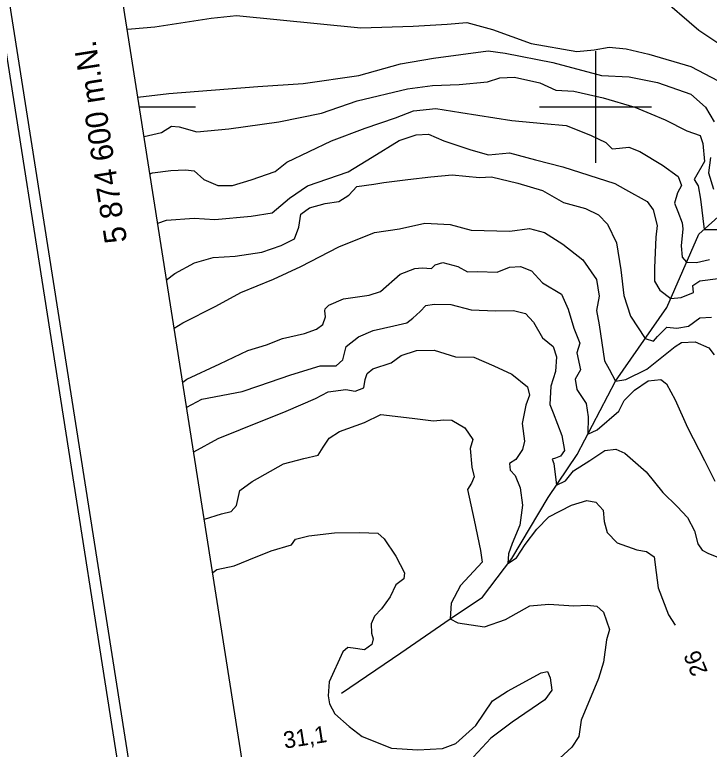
# Model space of a CAD drawing. Extents: x 643342 to 646936, y 5873857 to 5876103.
# Drawn here: x 643496.2 to 643620.3, y 5874485.2 to 5874616.5 of the extents above; entities that cross this region are included whole.
import ezdxf

# ---------------------------------------------------------------- set-up
doc = ezdxf.new("R2010")
doc.units = 0
for name, color, linetype in [('Niveau 1', 7, 'Continuous'), ('Niveau 2', 7, 'Continuous'), ('Niveau 3', 7, 'Continuous'), ('Niveau 4', 7, 'Continuous'), ('Niveau 60', 7, 'Continuous'), ('Niveau 61', 7, 'Continuous')]:
    doc.layers.add(name, color=color, linetype=linetype)

msp = doc.modelspace()

# ---------------------------------------------------------------- linework, layer by layer
at = {"layer": 'Niveau 1'}
for points in [[(643518.25, 5874601.77), (643523.8, 5874602.43), (643539.7, 5874603.69), (643547.78, 5874604.22), (643557.69, 5874605.65), (643565.15, 5874607.7), (643571.03, 5874608.74), (643580.83, 5874610.04), (643583.85, 5874609.6), (643592.37, 5874607.97), (643601.06, 5874605.64), (643605.98, 5874605.37), (643611.08, 5874604.4), (643617.01, 5874602.29), (643619.6, 5874599.98), (643621.16, 5874597.34)], [(643620.54, 5874590.96), (643620.19, 5874588.26), (643621.06, 5874585.31)], [(643524.75, 5874560.45), (643526.27, 5874561.41), (643532.15, 5874564.38), (643536.65, 5874566.85), (643542.47, 5874569.21), (643547.35, 5874571.49), (643554.13, 5874575.02), (643560.53, 5874577.56), (643564.97, 5874578.23), (643569.49, 5874579.26), (643574.02, 5874578.97), (643577.78, 5874578), (643584.67, 5874577.81), (643588.18, 5874578.27), (643590.85, 5874577.56), (643594.12, 5874575.46), (643597.69, 5874572.67), (643600.14, 5874569.18), (643600.65, 5874566.22), (643600.18, 5874563.64), (643600.66, 5874561.04), (643601.6, 5874554.64), (643602.45, 5874553.16), (643603.53, 5874551.02), (643605.4, 5874551.32), (643609.14, 5874553.12), (643614.2, 5874557.21), (643615.32, 5874557.92), (643617.79, 5874558.03), (643620.25, 5874556.95), (643621.19, 5874555.71)], [(643531.62, 5874516.78), (643532.36, 5874517.37), (643535.47, 5874518.02), (643538.07, 5874519.1), (643542.03, 5874520.67), (643545.68, 5874521.74), (643546.41, 5874522.76), (643548.81, 5874523.35), (643553.34, 5874523.9), (643557.91, 5874523.98), (643561.09, 5874523.81), (643562.24, 5874522.85), (643564.29, 5874519.71), (643565.86, 5874516.76), (643565.72, 5874515.68), (643564.3, 5874514.59), (643563.33, 5874512.48), (643561.77, 5874510.3), (643560.49, 5874508.99), (643559.91, 5874507.63), (643559.95, 5874505.97), (643560.28, 5874504.93), (643560.02, 5874503.95), (643558.7, 5874502.99), (643556.68, 5874503.28), (643555.73, 5874503.42), (643554.87, 5874502.63), (643552.44, 5874497.28), (643552.21, 5874494.76), (643552.46, 5874493.36), (643553.45, 5874491.56), (643556, 5874489.31), (643558.28, 5874487.51)], [(643558.28, 5874487.51), (643563.52, 5874485.4), (643568.23, 5874485.14), (643572.66, 5874485.33), (643575.03, 5874486.27), (643578.6, 5874489.46), (643581.58, 5874493.9), (643584.24, 5874495.58), (643590.26, 5874498.89), (643591.41, 5874499.12), (643591.87, 5874497.97), (643592.19, 5874495.75), (643590.94, 5874494.08), (643585.1, 5874490.08), (643581.27, 5874487.22), (643578.19, 5874483.84)]]:
    msp.add_lwpolyline(points, dxfattribs=at)
at = {"layer": 'Niveau 2'}
for points in [[(643611.12, 5874620.1), (643618.41, 5874613.71), (643621.85, 5874611.47), (643623.42, 5874611.38), (643627.33, 5874611.75), (643630.27, 5874611.06), (643633.4, 5874609.52), (643634.97, 5874606.75)], [(643516.34, 5874613.88), (643517.13, 5874613.94), (643521.28, 5874614.34), (643531.32, 5874615.9), (643535.84, 5874616.33), (643558.08, 5874614.17), (643567.39, 5874614.45), (643573.47, 5874614.78), (643577.03, 5874615.12), (643581.58, 5874613.85), (643588.51, 5874611.34), (643596.66, 5874609.92), (643599.74, 5874610.21), (643602.44, 5874610.71)], [(643602.44, 5874610.71), (643605.46, 5874610.39), (643609.5, 5874609.43), (643616.99, 5874607.22), (643621.89, 5874604.65), (643623.24, 5874602.95), (643624.28, 5874598.06), (643623.53, 5874593.24), (643623.58, 5874588.75), (643624.96, 5874586.69), (643626.56, 5874584.35), (643636.56, 5874584.7), (643640.16, 5874584.55), (643643.53, 5874584.27), (643645.72, 5874583.75), (643648.7, 5874582.45), (643651.02, 5874580.61), (643655.78, 5874578.03)], [(643519.36, 5874594.7), (643522.48, 5874595.45), (643524.28, 5874596.59), (643525.61, 5874596.48), (643528.8, 5874595.56), (643534.48, 5874596.1), (643543.43, 5874597.32), (643551.04, 5874598.89), (643557.4, 5874601.08), (643566.39, 5874603.27), (643570.87, 5874603.82), (643575.62, 5874604.03), (643580.71, 5874604.51), (643582.91, 5874605.2), (643585.52, 5874605.33), (643590.03, 5874604.3), (643592.89, 5874603), (643596.13, 5874602.82), (643601.36, 5874601.62), (643607, 5874599.97), (643609.85, 5874598.78), (643612.45, 5874597.7), (643616.32, 5874595.76), (643618.66, 5874594.89), (643619.15, 5874593.48), (643619.44, 5874590.24), (643617.59, 5874587.03), (643618.29, 5874585.88), (643618.75, 5874583.5), (643619.38, 5874578.13), (643621.76, 5874578.11)], [(643520.41, 5874588.04), (643520.85, 5874588.22), (643524.14, 5874588.66), (643526.75, 5874588.78), (643528.32, 5874588.57), (643530.02, 5874587.03), (643532.5, 5874585.94), (643535.12, 5874585.95), (643538.48, 5874586.99), (643542.75, 5874588.49), (643544.86, 5874590.14), (643552.84, 5874593.93), (643558.82, 5874596.2), (643564.25, 5874598.05), (643567.46, 5874599.32), (643571.48, 5874599.71), (643575.94, 5874599.04), (643585.01, 5874597.6), (643590.77, 5874597.06), (643594.73, 5874596.71), (643599.06, 5874594.94), (643601.8, 5874593.63), (643602.97, 5874592.53), (643604.27, 5874592.65), (643605.92, 5874592.81), (643607.9, 5874592.03), (643611.92, 5874589.62), (643614.72, 5874587.59), (643615.35, 5874585.96), (643614.63, 5874584.68), (643614.09, 5874582.81), (643614.7, 5874581.3), (643615.48, 5874579.31), (643615.58, 5874578.23), (643615.26, 5874575.18), (643615.45, 5874573.14), (643616.24, 5874572.25), (643618.03, 5874572.18), (643620.36, 5874572.76)], [(643521.79, 5874579.24), (643523.34, 5874579.77), (643528.3, 5874580.12), (643532.01, 5874579.87), (643538.49, 5874580.49), (643542.24, 5874581.09), (643545.33, 5874583.68), (643548.57, 5874585.92), (643555.82, 5874588.43), (643560.1, 5874591.01), (643564.93, 5874594.02), (643567.93, 5874595.03), (643570.18, 5874595.12), (643572.91, 5874593.93), (643577.69, 5874592.33), (643580.87, 5874591.42), (643584.64, 5874591.78), (643589.27, 5874590.53), (643594.13, 5874589.3), (643603.44, 5874586.31), (643605.31, 5874585.28), (643609.19, 5874583.12), (643610.28, 5874581.65), (643611.01, 5874578.82), (643610.73, 5874576.74), (643610.51, 5874571.28), (643610.5, 5874568.87), (643611.47, 5874567.27), (643613.43, 5874565.76), (643615.31, 5874565.94), (643617.48, 5874566.87), (643617.37, 5874568.07), (643618.6, 5874568.91), (643621.88, 5874569.35)], [(643523.38, 5874569.13), (643524.86, 5874570.27), (643528.36, 5874572.17), (643531.72, 5874573.1), (643535.61, 5874573.35), (643540.41, 5874574.05), (643543.86, 5874575.22), (643546.24, 5874576.41), (643546.99, 5874578.54), (643547.37, 5874580.86), (643548.92, 5874581.98), (643551.7, 5874582.73), (643554.16, 5874583.08), (643555.95, 5874584.22), (643557.35, 5874585.8), (643560.4, 5874586.21), (643562.15, 5874586.5), (643566.49, 5874587.03), (643570.6, 5874587.54), (643574.36, 5874587.9), (643579.28, 5874587.4), (643581.4, 5874587.49), (643586.13, 5874586.37), (643590.52, 5874585.1), (643594.28, 5874582.92), (643598.17, 5874581.84), (643600.53, 5874580.74), (643602.1, 5874579.08), (643603.72, 5874575.74), (643604.52, 5874570.87), (643605.05, 5874566.34), (643606.23, 5874562.6), (643608.86, 5874558.63), (643610.32, 5874558.17), (643611.08, 5874558.96), (643612.7, 5874560.68), (643614.49, 5874560.49), (643616.59, 5874560.81), (643618.59, 5874562.33), (643620.71, 5874562.41)], [(643526.26, 5874550.85), (643527, 5874551.36), (643532.9, 5874554.09), (643537.87, 5874556.48), (643541.2, 5874557.52), (643544.06, 5874558.64), (643548, 5874559.49), (643550.17, 5874560.3), (643551.27, 5874561.13), (643551.73, 5874562.49), (643551.63, 5874563.56), (643551.72, 5874563.93), (643552.37, 5874564.6), (643554.98, 5874565.69), (643559.53, 5874566.36), (643561.6, 5874567.04), (643565.09, 5874570.14), (643567.72, 5874571.11), (643569.01, 5874571.23), (643570.67, 5874571.15), (643571.32, 5874571.81), (643572.7, 5874572.19), (643575.37, 5874571.48), (643577.11, 5874570.56), (643578.88, 5874570.61), (643582.44, 5874570.47), (643584.6, 5874571.4), (643586.6, 5874571.47), (643588.57, 5874570.69), (643590.53, 5874568.6), (643593.91, 5874566.52), (643595.1, 5874563.87), (643596.13, 5874560.48), (643597.2, 5874557.82), (643596.65, 5874556.09), (643597.28, 5874553.03)], [(643526.97, 5874546.34), (643529.68, 5874547.76), (643536.86, 5874549.16), (643539.84, 5874550.16), (643545.55, 5874552.15), (643550.83, 5874553.73), (643553.66, 5874553.76), (643554.86, 5874554.84), (643555.47, 5874557.17), (643557.66, 5874558.94), (643560.27, 5874560.03), (643563.97, 5874560.86), (643566.28, 5874561.44), (643567.38, 5874562.27), (643568.69, 5874563.47), (643569.65, 5874564.53), (643571.16, 5874564.79), (643574.12, 5874564.71), (643577.75, 5874563.74), (643582.13, 5874563.56), (643585.31, 5874563.62), (643587.48, 5874563.11), (643588.92, 5874561.57), (643590.49, 5874558.72), (643592.39, 5874557.22), (643593.04, 5874555.36), (643592.81, 5874552.71), (643591.99, 5874550.11), (643591.82, 5874546.86), (643592.43, 5874545.36), (643593.98, 5874541.32), (643594.46, 5874538.61), (643593.73, 5874537.58)], [(643528.23, 5874538.36), (643532.61, 5874540.77), (643536.59, 5874542.34), (643544.76, 5874545.64), (643549.97, 5874547.93), (643552.21, 5874549.1), (643555.36, 5874549.52), (643557.04, 5874549.2), (643558.63, 5874549.83), (643558.84, 5874551.29), (643559.21, 5874552.4), (643560.19, 5874553.21), (643563.51, 5874554.25), (643565.27, 5874555.61), (643568.02, 5874556.48), (643571.19, 5874556.54), (643574.96, 5874555.34), (643578.26, 5874555.3), (643581.82, 5874553.72), (643585.02, 5874552.23), (643587.82, 5874549.99), (643588.2, 5874548.47), (643587.53, 5874546.73), (643586.89, 5874543.44), (643587.31, 5874540.25), (643586.97, 5874538.79), (643585.73, 5874536.99), (643584.61, 5874536.29), (643584.72, 5874535.1), (643585.64, 5874534.12), (643586.55, 5874531.93), (643586.95, 5874528.87), (643586.46, 5874525.24), (643585.12, 5874522), (643584.46, 5874520.15), (643584.33, 5874518.42), (643585.88, 5874519.41), (643587.42, 5874521.82), (643589.53, 5874524.53), (643591.67, 5874526.77), (643595.72, 5874528.83), (643598.46, 5874529.69), (643600.02, 5874529.36), (643601.33, 5874527.93), (643601.51, 5874525.92), (643602.05, 5874523.94), (643603.86, 5874522.08), (643607.38, 5874520.87), (643609.06, 5874520.55), (643610.44, 5874519.61), (643610.81, 5874516.78), (643611.18, 5874514.08), (643613.03, 5874509.24), (643614.2, 5874507.39)], [(643597.28, 5874553.03), (643596.37, 5874551.38), (643596.67, 5874549.49), (643598.31, 5874547.01), (643598.65, 5874544.64), (643598.59, 5874541.51), (643600.29, 5874542.28), (643604.12, 5874545.64), (643605.12, 5874547.54), (643606.96, 5874549.39), (643609.4, 5874551.06), (643611.63, 5874551.28), (643612.64, 5874550.53), (643614.2, 5874547.68), (643616.42, 5874542.74), (643619.44, 5874536.8), (643621.31, 5874533.14)], [(643530.12, 5874526.31), (643533.2, 5874527.31), (643534.93, 5874527.71), (643535.89, 5874528.76), (643536.46, 5874531.44), (643538.65, 5874533.08), (643544.24, 5874536.24), (643547.91, 5874537.19), (643550.44, 5874537.79), (643551.37, 5874539.19), (643552.39, 5874540.84), (643554.28, 5874541.98), (643558.72, 5874543.6), (643561.64, 5874545.07), (643567.22, 5874544.41), (643571.03, 5874543.94), (643572.89, 5874544.12), (643574.32, 5874544.01), (643576.67, 5874542.69), (643578.05, 5874540.55), (643577.61, 5874538.96), (643577.91, 5874535.64), (643578.31, 5874533.89), (643577.83, 5874532.77), (643577.11, 5874531.63), (643578.33, 5874526.14), (643579.42, 5874520.76), (643579.73, 5874518.64), (643578.23, 5874517.07), (643575.89, 5874514.46), (643574.19, 5874511.32), (643574.04, 5874508.51), (643575.4, 5874507.81)], [(643593.73, 5874537.58), (643592.82, 5874537.26), (643592.25, 5874537.08), (643592.56, 5874536.27), (643593.02, 5874532.42), (643594.6, 5874533.17), (643596.08, 5874534.98), (643598.97, 5874536.82), (643601.63, 5874538.63), (643603.62, 5874538.82), (643605.21, 5874538.13), (643609.05, 5874534.79), (643611.98, 5874531.12), (643614.57, 5874528.62), (643616.39, 5874526.64), (643617.67, 5874524.25), (643618.24, 5874521.92), (643619.05, 5874520.8), (643620.16, 5874520.19), (643623.34, 5874518.94)], [(643575.4, 5874507.81), (643580.16, 5874507.07), (643583.92, 5874508.38), (643588.27, 5874510.83), (643591.64, 5874511.15), (643596.13, 5874510.86), (643598.58, 5874510.98), (643600.24, 5874510.78), (643601.4, 5874509.7), (643602.5, 5874506.6), (643601.97, 5874504.76), (643601.4, 5874500.78), (643600.5, 5874497.84), (643597.43, 5874490.41), (643596.99, 5874487.51), (643595.76, 5874485.61), (643590.68, 5874480.96)]]:
    msp.add_lwpolyline(points, dxfattribs=at)
at = {"layer": 'Niveau 4'}
msp.add_lwpolyline([(643554.64, 5874495.23), (643565.23, 5874502.43), (643574.04, 5874508.51), (643579.79, 5874512.4), (643585.02, 5874519.33), (643591.54, 5874530.23), (643596.72, 5874537.9), (643603.53, 5874551.02), (643612.74, 5874564.17), (643618.42, 5874577.27), (643624.15, 5874582.41), (643627.93, 5874585.45), (643630.64, 5874587.16), (643641.87, 5874600.41), (643646.94, 5874602.59), (643653.35, 5874603.2), (643656.61, 5874601.56), (643659.36, 5874600.36), (643664.39, 5874600.35), (643666.47, 5874601.28), (643669.73, 5874605.01), (643677.07, 5874627.72), (643680.51, 5874634.55)], dxfattribs=at)
at = {"layer": 'Niveau 60'}
msp.add_line((643518.53, 5874600), (643528.53, 5874600), dxfattribs=at)
for points in [[(643342.09, 5875579.85), (646664.86, 5876102.57), (646935.9, 5874379.74), (643613.15, 5873856.99), (643342.1, 5875579.83)], [(643342.09, 5875579.85), (646664.86, 5876102.57), (646935.9, 5874379.74), (643613.15, 5873856.99), (643342.1, 5875579.83)], [(643342.09, 5875579.85), (646664.86, 5876102.57), (646935.9, 5874379.74), (643613.15, 5873856.99), (643342.1, 5875579.83)], [(643344.38, 5875578.18), (646663.19, 5876100.29), (646933.6, 5874381.38), (643614.81, 5873859.28), (643344.38, 5875578.18)], [(643344.38, 5875578.18), (646663.19, 5876100.29), (646933.6, 5874381.38), (643614.81, 5873859.28), (643344.38, 5875578.18)], [(643344.38, 5875578.18), (646663.19, 5876100.29), (646933.6, 5874381.38), (643614.81, 5873859.28), (643344.38, 5875578.18)]]:
    msp.add_lwpolyline(points, dxfattribs=at)
msp.add_lwpolyline([(643367.26, 5875561.52), (646133.22, 5875996.67), (646397.42, 5874317.29), (643631.46, 5873882.15)], close=True, dxfattribs=at)
at = {"layer": 'Niveau 61'}
for points in [[(643600, 5874610), (643600, 5874600), (643600, 5874590)], [(643590, 5874600), (643600, 5874600), (643610, 5874600)]]:
    msp.add_lwpolyline(points, dxfattribs=at)

# ---------------------------------------------------------------- texts
at = {"layer": 'Niveau 2'}
msp.add_text('26', height=3, rotation=112.2973, dxfattribs=at).set_placement((643620.08, 5874499.05))
at = {"layer": 'Niveau 3'}
msp.add_text('31,1 ', height=3, rotation=8.9405, dxfattribs=at).set_placement((643544.47, 5874485.32))
at = {"layer": 'Niveau 61'}
msp.add_text('5 874 600 m.N.', height=4, rotation=98.9405, dxfattribs=at).set_placement((643516.35, 5874575.97))

doc.saveas('drawing.dxf')
